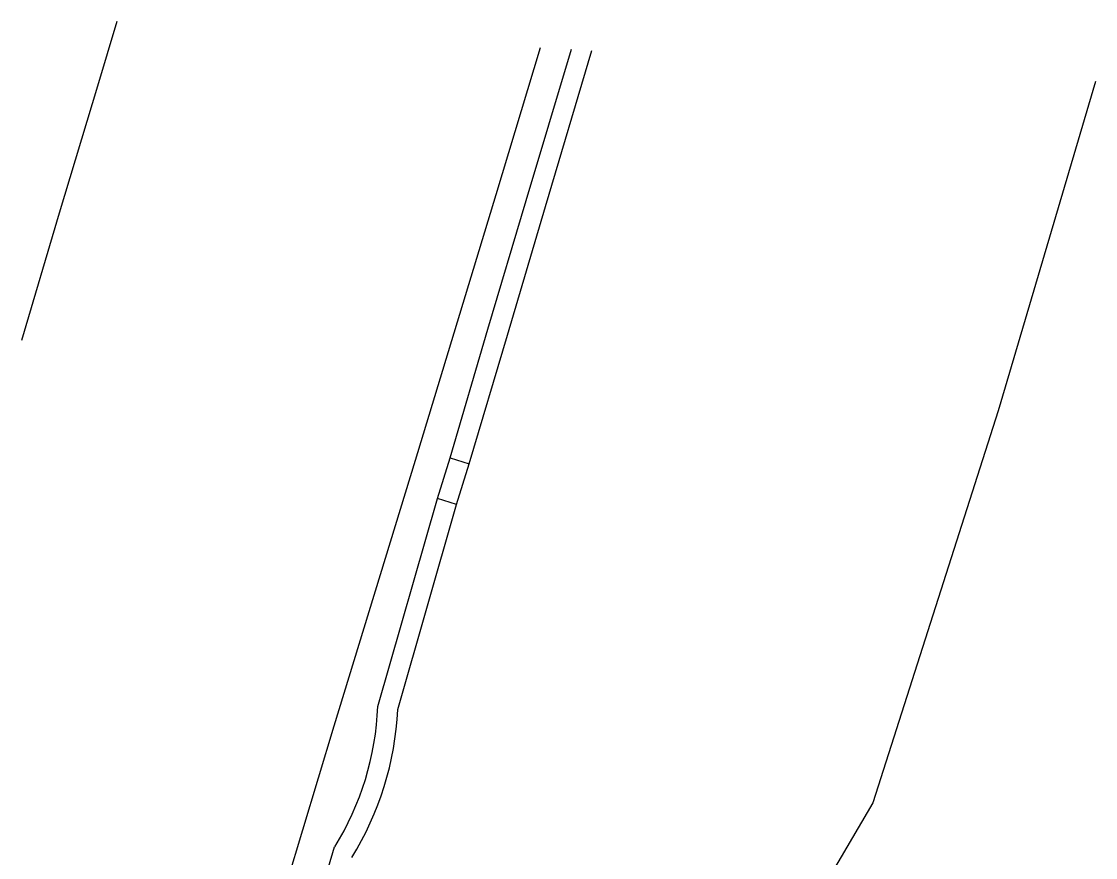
# Model space of a CAD drawing. Extents: x -601602 to -600882, y -1162594 to -1161950.
# Drawn here: x -601562.5 to -601530.36, y -1162258.81 to -1162233.78 of the extents above; entities that cross this region are included whole.
import ezdxf

# ---------------------------------------------------------------- set-up
doc = ezdxf.new("R2010")
doc.units = 0
doc.layers.add('Vrstva 13', color=7, linetype='Continuous')
doc.layers.add('Vrstva 14', color=7, linetype='Continuous')

msp = doc.modelspace()

# ---------------------------------------------------------------- linework, layer by layer
at = {"layer": 'Vrstva 13'}
for p, q in [((-601559.642, -1162233.777), (-601560.23, -1162235.71)), ((-601548.29, -1162238.96), (-601546.968, -1162234.553)), ((-601547.4, -1162239.14), (-601546.044, -1162234.61)), ((-601546.82, -1162239.32), (-601545.428, -1162234.648)), ((-601560.23, -1162235.71), (-601561.37, -1162239.52)), ((-601550.71, -1162246.91), (-601548.29, -1162238.96)), ((-601548.54, -1162242.99), (-601547.4, -1162239.14)), ((-601547.96, -1162243.17), (-601546.82, -1162239.32)), ((-601561.37, -1162239.52), (-601562.5, -1162243.33)), ((-601549.67, -1162246.84), (-601548.54, -1162242.99)), ((-601549.1, -1162247.02), (-601547.96, -1162243.17)), ((-601553.14, -1162254.87), (-601550.71, -1162246.91)), ((-601550.054, -1162248.062), (-601549.67, -1162246.84)), ((-601549.67, -1162246.84), (-601549.1, -1162247.02)), ((-601549.482, -1162248.242), (-601549.1, -1162247.02)), ((-601549.1, -1162247.02), (-601549.098, -1162247.024)), ((-601551.836, -1162254.282), (-601550.054, -1162248.062)), ((-601551.24, -1162254.378), (-601549.482, -1162248.242)), ((-601549.482, -1162248.242), (-601550.054, -1162248.062)), ((-601554.74, -1162260.18), (-601553.14, -1162254.87)), ((-601553.84, -1162260.84), (-601553.13, -1162258.49))]:
    msp.add_line(p, q, dxfattribs=at)
for radius, end in [(8.589, 357.7791), (9.189, 357.3195)]:
    msp.add_arc((-601560.418, -1162253.949), radius, 328.0844, end, dxfattribs=at)
at = {"layer": 'Vrstva 14'}
for p, q in [((-601530.358, -1162235.571), (-601533.27, -1162245.43)), ((-601533.27, -1162245.43), (-601537.02, -1162257.17)), ((-601537.02, -1162257.17), (-601539.48, -1162261.36))]:
    msp.add_line(p, q, dxfattribs=at)

doc.saveas('drawing.dxf')
